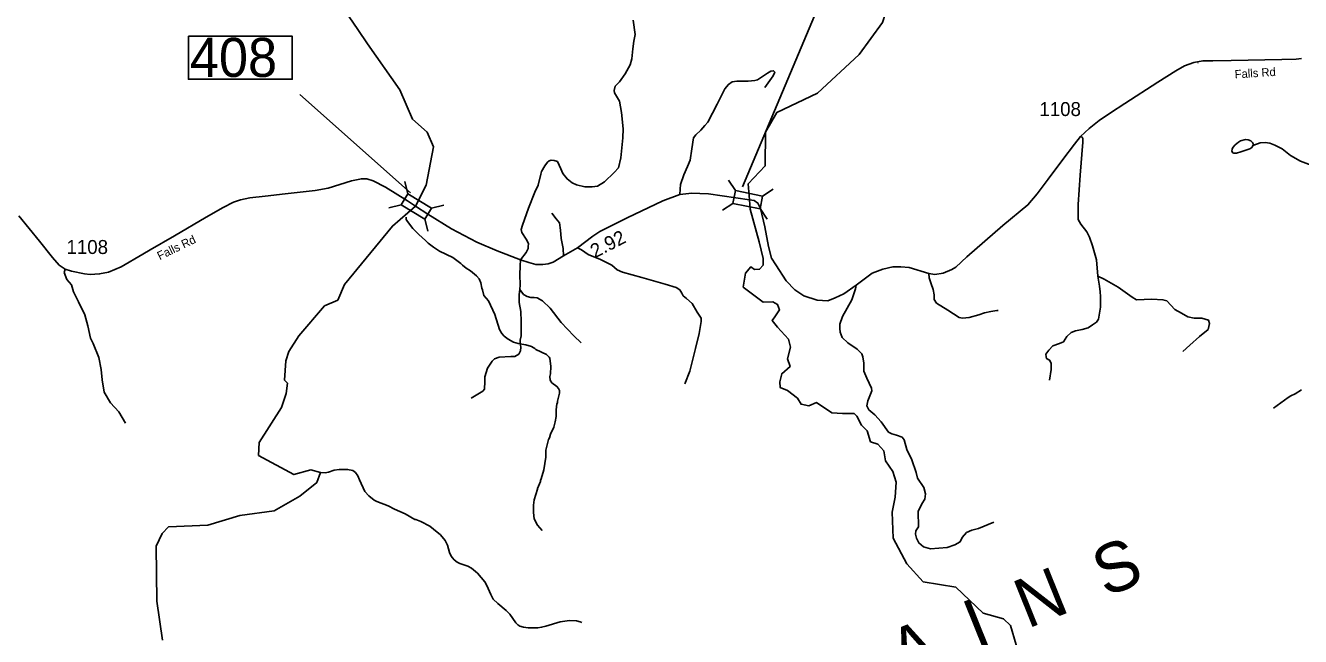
# Model space of a CAD drawing. Extents: x 1248224 to 1454986, y 825081 to 985870.
# Drawn here: x 1338152 to 1349562, y 848615 to 854081 of the extents above; entities that cross this region are included whole.
import ezdxf

# ---------------------------------------------------------------- set-up
doc = ezdxf.new("R2010")
doc.units = 0
for name, color, linetype in [('Exist Geographical Mountain Summit Label', 7, 'Continuous'), ('Exist Hydrographic Creek Single Shore', 7, 'Continuous'), ('Exist Hydrographic Misc Water Feature', 7, 'Continuous'), ('Exist Road Non-System Type 51', 7, 'Continuous'), ('Exist Road Secondary Mileage Hundredths English Label', 7, 'Continuous'), ('Exist Road Secondary Structure Standard Bridge CELL', 7, 'Continuous'), ('Exist Road Secondary Structure Standard Bridge Number Label', 7, 'Continuous'), ('Exist Road Secondary Type 51 Attributed', 7, 'Continuous'), ('Exist Road Secondary Type 51 Label', 7, 'Continuous'), ('Exist Road Secondary Type 51 Number Label', 7, 'Continuous')]:
    doc.layers.add(name, color=color, linetype=linetype)

msp = doc.modelspace()

# ---------------------------------------------------------------- linework, layer by layer
at = {"layer": 'Exist Hydrographic Creek Single Shore'}
for points in [[(1344631, 852523), (1344619, 852664), (1344772, 852825), (1344774, 853127), (1344877, 853304), (1345239, 853477), (1345613, 853821), (1345820, 854109), (1345847, 854190), (1345844, 854850)], [(1341642, 852465), (1341739, 852654), (1341803, 852995), (1341747, 853127), (1341615, 853242), (1341503, 853505), (1341212, 853916), (1341125, 854046), (1341049, 854158)], [(1347069, 848368), (1346968, 848712), (1346903, 848772), (1346721, 848825), (1346476, 849057), (1346185, 849105), (1346038, 849266), (1345918, 849495), (1345907, 849728), (1345935, 849862), (1345942, 849996), (1345915, 850091), (1345849, 850186), (1345832, 850275), (1345778, 850337), (1345714, 850358), (1345685, 850455), (1345634, 850505), (1345592, 850585), (1345568, 850609), (1345464, 850609), (1345367, 850616), (1345230, 850708), (1345162, 850678), (1345093, 850693), (1345062, 850746), (1344972, 850817), (1344905, 850844), (1344901, 850892), (1344919, 850965), (1344996, 851031), (1344970, 851099), (1344998, 851202), (1344980, 851275), (1344883, 851383), (1344835, 851441), (1344859, 851476), (1344898, 851536), (1344883, 851586), (1344839, 851608), (1344752, 851605), (1344573, 851741), (1344595, 851865), (1344642, 851922), (1344677, 851898), (1344721, 851900), (1344753, 851936), (1344752, 851998), (1344717, 852145), (1344637, 852438), (1344631, 852523)], [(1340510, 851166), (1340597, 851305), (1340828, 851573), (1340946, 851623), (1341007, 851763), (1341436, 852287), (1341642, 852465)], [(1339377, 848583), (1339327, 848931), (1339321, 849424), (1339374, 849537), (1339433, 849595), (1339784, 849611), (1340069, 849697), (1340379, 849740), (1340607, 849871), (1340759, 849994), (1340793, 850081), (1340706, 850107), (1340555, 850063), (1340236, 850235), (1340243, 850351), (1340443, 850664), (1340485, 850789), (1340496, 850880), (1340471, 850907), (1340483, 851081), (1340510, 851166)]]:
    msp.add_lwpolyline(points, dxfattribs=at)
at = {"layer": 'Exist Hydrographic Misc Water Feature'}
for points in [[(1349143, 853012), (1349137, 853011), (1349125, 852991), (1349107, 852978), (1349028, 852950), (1348988, 852939), (1348964, 852939), (1348956, 852943), (1348946, 852956), (1348949, 852976), (1348957, 852991), (1348977, 853015), (1349008, 853038), (1349026, 853048), (1349070, 853061), (1349094, 853058), (1349118, 853050), (1349132, 853035), (1349143, 853012)], [(1349143, 853012), (1349202, 853032), (1349244, 853033), (1349288, 853027), (1349333, 853010), (1349397, 852977), (1349471, 852919), (1349562, 852867), (1349761, 852794), (1349892, 852757), (1349975, 852741), (1350016, 852742), (1350096, 852752), (1350257, 852788), (1350329, 852823), (1350346, 852836), (1350376, 852866), (1350427, 852932)], [(1342776, 849563), (1342735, 849612), (1342704, 849669), (1342697, 849725), (1342699, 849791), (1342704, 849837), (1342734, 849932), (1342734, 849940), (1342760, 850003), (1342760, 850011), (1342768, 850027), (1342790, 850107), (1342809, 850218), (1342810, 850282), (1342819, 850330), (1342832, 850378), (1342841, 850393), (1342849, 850425), (1342879, 850488), (1342892, 850536), (1342901, 850584), (1342902, 850642), (1342907, 850696), (1342912, 850704), (1342912, 850720), (1342932, 850791), (1342930, 850815), (1342921, 850833), (1342907, 850852), (1342862, 850885), (1342848, 850909), (1342845, 850941), (1342849, 850965), (1342853, 851029), (1342843, 851105), (1342837, 851115), (1342813, 851138), (1342718, 851184), (1342711, 851192), (1342679, 851209), (1342631, 851224), (1342560, 851236), (1342520, 851249), (1342472, 851274), (1342437, 851303), (1342414, 851327), (1342394, 851360), (1342353, 851497), (1342296, 851618), (1342253, 851667), (1342242, 851715), (1342235, 851732), (1342226, 851780), (1342213, 851816), (1342189, 851841), (1342134, 851886), (1342095, 851911), (1342063, 851936), (1342048, 851952), (1341977, 852006), (1341858, 852063), (1341803, 852098), (1341756, 852135), (1341732, 852159), (1341673, 852211), (1341619, 852266), (1341562, 852340), (1341558, 852348), (1341559, 852366)], [(1349320, 850659), (1349450, 850752), (1349475, 850767), (1349515, 850786), (1349572, 850821)], [(1343131, 848739), (1343115, 848747), (1343083, 848756), (1343020, 848759), (1342937, 848747), (1342810, 848706), (1342770, 848697), (1342738, 848694), (1342650, 848694), (1342610, 848697), (1342576, 848708), (1342557, 848720), (1342541, 848737), (1342485, 848816), (1342453, 848849), (1342379, 848909), (1342338, 848950), (1342317, 848990), (1342282, 849071), (1342263, 849103), (1342197, 849181), (1342142, 849226), (1342110, 849245), (1342039, 849269), (1342015, 849281), (1341988, 849302), (1341972, 849318), (1341960, 849334), (1341945, 849367), (1341930, 849431), (1341909, 849474), (1341865, 849525), (1341802, 849574), (1341770, 849603), (1341691, 849645), (1341644, 849662), (1341636, 849662), (1341549, 849712), (1341454, 849754), (1341398, 849784), (1341295, 849822), (1341272, 849835), (1341226, 849872), (1341189, 849913), (1341140, 850018), (1341126, 850052), (1341105, 850081), (1341081, 850099), (1341034, 850110), (1340960, 850110), (1340913, 850103), (1340865, 850086), (1340833, 850079), (1340793, 850081)]]:
    msp.add_lwpolyline(points, dxfattribs=at)
at = {"layer": 'Exist Road Non-System Type 51'}
for p, q in [((1348642, 853748), (1348646, 853748)), ((1349478, 853751), (1349479, 853751))]:
    msp.add_line(p, q, dxfattribs=at)
for points in [[(1342582, 851986), (1342632, 852051), (1342650, 852087), (1342650, 852101), (1342652, 852130), (1342632, 852169), (1342595, 852230), (1342589, 852255), (1342600, 852296), (1342652, 852448), (1342709, 852591), (1342740, 852654), (1342763, 852751), (1342770, 852775), (1342799, 852827), (1342824, 852859), (1342838, 852870), (1342856, 852877), (1342883, 852872), (1342912, 852863), (1342942, 852800), (1342960, 852757), (1342998, 852709), (1343044, 852675), (1343082, 852655), (1343157, 852639), (1343223, 852637), (1343270, 852643), (1343334, 852682), (1343420, 852766), (1343460, 852809), (1343479, 852897), (1343499, 853076), (1343501, 853158), (1343485, 853303), (1343469, 853405), (1343424, 853480), (1343420, 853500), (1343429, 853539), (1343467, 853577), (1343519, 853650), (1343562, 853730), (1343578, 853784), (1343587, 853871), (1343596, 853941), (1343607, 854000), (1343589, 854129)], [(1344009, 852568), (1344010, 852617), (1344015, 852658), (1344042, 852746), (1344076, 852821), (1344099, 852875), (1344115, 852979), (1344130, 853075), (1344151, 853102), (1344196, 853145), (1344230, 853188), (1344257, 853217), (1344341, 853376), (1344411, 853516), (1344442, 853554), (1344476, 853577), (1344519, 853584), (1344574, 853584), (1344619, 853584), (1344678, 853588), (1344703, 853595), (1344791, 853656), (1344821, 853674), (1344846, 853676), (1344857, 853663), (1344843, 853631), (1344769, 853525)], [(1347593, 853088), (1347607, 853082), (1347615, 853071), (1347613, 853038), (1347590, 852742), (1347571, 852481), (1347571, 852392), (1347573, 852346), (1347596, 852305), (1347651, 852236), (1347674, 852188), (1347699, 852110), (1347737, 851984), (1347747, 851840), (1347762, 851748), (1347769, 851699), (1347772, 851656), (1347771, 851560), (1347754, 851455), (1347735, 851427), (1347699, 851402), (1347661, 851377), (1347607, 851360), (1347548, 851349), (1347510, 851334), (1347470, 851299), (1347440, 851252), (1347406, 851237), (1347345, 851214), (1347309, 851178), (1347284, 851142), (1347285, 851116), (1347289, 851101), (1347316, 851088), (1347331, 851061), (1347329, 851004), (1347316, 850909)], [(1342967, 852020), (1342965, 852085), (1342945, 852176), (1342940, 852251), (1342931, 852317), (1342902, 852351), (1342863, 852403)], [(1344051, 850874), (1344098, 850990), (1344148, 851192), (1344180, 851325), (1344198, 851432), (1344198, 851464), (1344162, 851518), (1344117, 851593), (1344067, 851640), (1344037, 851663), (1344026, 851686), (1344008, 851715), (1343974, 851736), (1343877, 851767), (1343668, 851828), (1343494, 851874), (1343448, 851896), (1343399, 851937), (1343299, 851989), (1343188, 852032), (1343127, 852073), (1343091, 852093)], [(1342582, 851986), (1342580, 851931), (1342575, 851850), (1342578, 851761), (1342575, 851718)], [(1338506, 851901), (1338499, 851870), (1338523, 851810), (1338563, 851760), (1338583, 851699), (1338626, 851609), (1338683, 851492), (1338710, 851395), (1338733, 851285), (1338757, 851235)], [(1346237, 851861), (1346238, 851823), (1346256, 851771), (1346276, 851720), (1346282, 851672), (1346282, 851630), (1346304, 851598), (1346405, 851534), (1346507, 851468), (1346538, 851464), (1346596, 851468), (1346684, 851494), (1346734, 851512), (1346791, 851524), (1346843, 851530), (1346855, 851531)], [(1347747, 851840), (1347806, 851811), (1347929, 851740), (1348056, 851652), (1348095, 851627), (1348230, 851634), (1348330, 851627), (1348365, 851617), (1348436, 851539), (1348497, 851509), (1348553, 851475), (1348610, 851463), (1348678, 851463), (1348737, 851446), (1348747, 851416), (1348735, 851362), (1348659, 851298), (1348570, 851222), (1348509, 851166)], [(1342575, 851718), (1342569, 851676), (1342569, 851604), (1342585, 851522), (1342587, 851432), (1342587, 851305), (1342578, 851266), (1342580, 851239), (1342585, 851203), (1342582, 851171), (1342566, 851142), (1342530, 851119), (1342494, 851119), (1342392, 851114), (1342349, 851099), (1342329, 851078), (1342288, 851015), (1342263, 850938), (1342263, 850895), (1342259, 850827), (1342245, 850811), (1342139, 850746)], [(1342575, 851718), (1342609, 851676), (1342641, 851658), (1342673, 851647), (1342705, 851649), (1342732, 851645), (1342779, 851618), (1342847, 851552), (1342945, 851425), (1343058, 851305), (1343126, 851241)], [(1345585, 851759), (1345580, 851726), (1345546, 851627), (1345463, 851477), (1345440, 851409), (1345438, 851371), (1345442, 851337), (1345460, 851289), (1345510, 851241), (1345594, 851185), (1345635, 851144), (1345644, 851117), (1345653, 851060), (1345653, 850990), (1345680, 850926), (1345723, 850838), (1345725, 850812), (1345689, 850723), (1345680, 850680), (1345698, 850644), (1345754, 850599), (1345809, 850535), (1345875, 850442), (1345904, 850429), (1345945, 850415), (1345997, 850399), (1346015, 850374), (1346039, 850287), (1346085, 850194), (1346121, 850083), (1346134, 850031), (1346191, 849947), (1346205, 849890), (1346200, 849843), (1346173, 849802), (1346139, 849732), (1346143, 849597), (1346119, 849559), (1346116, 849531), (1346125, 849495), (1346146, 849452), (1346189, 849416), (1346250, 849398), (1346325, 849405), (1346399, 849411), (1346467, 849434), (1346515, 849463), (1346535, 849502), (1346574, 849545), (1346621, 849565), (1346680, 849581), (1346818, 849638)], [(1338757, 851235), (1338810, 851112), (1338830, 851005), (1338837, 850912), (1338857, 850801), (1338914, 850704), (1338987, 850624), (1339047, 850524)]]:
    msp.add_lwpolyline(points, dxfattribs=at)
at = {"layer": 'Exist Road Secondary Structure Standard Bridge CELL'}
for p, q in [((1341546, 852686), (1341573, 852576)), ((1344442, 852698), (1344505, 852604)), ((1344748, 852555), (1344842, 852617)), ((1341404, 852449), (1341513, 852477)), ((1341785, 852448), (1341895, 852475)), ((1344388, 852428), (1344482, 852490)), ((1344726, 852444), (1344788, 852350)), ((1341727, 852351), (1341754, 852241))]:
    msp.add_line(p, q, dxfattribs=at)
for points in [[(1341573, 852576), (1341786, 852448), (1341726, 852349), (1341513, 852477)], [(1344505, 852604), (1344748, 852555), (1344725, 852442), (1344482, 852490)]]:
    msp.add_lwpolyline(points, close=True, dxfattribs=at)
at = {"layer": 'Exist Road Secondary Structure Standard Bridge Number Label'}
for p, q in [((1344568, 852638), (1346009, 856054)), ((1341597, 852583), (1340607, 853463))]:
    msp.add_line(p, q, dxfattribs=at)
msp.add_lwpolyline([(1339610, 853985), (1340539, 853985), (1340539, 853601), (1339610, 853601)], close=True, dxfattribs=at)
at = {"layer": 'Exist Road Secondary Type 51 Attributed'}
for points in [[(1349572, 853787), (1349522, 853781), (1349395, 853777), (1348942, 853768), (1348776, 853766), (1348689, 853766), (1348606, 853749), (1348523, 853719), (1348446, 853677), (1348286, 853575), (1347989, 853382), (1347860, 853301), (1347760, 853231), (1347670, 853161), (1347593, 853088), (1347540, 853020), (1347435, 852881), (1347304, 852705), (1347204, 852575), (1347122, 852476), (1346897, 852293), (1346576, 852012), (1346476, 851919), (1346442, 851897), (1346363, 851865), (1346289, 851853), (1346237, 851861), (1346061, 851915), (1345984, 851921), (1345914, 851921), (1345825, 851902), (1345728, 851865), (1345585, 851759), (1345475, 851682), (1345398, 851646), (1345332, 851617), (1345236, 851625), (1345117, 851663), (1345036, 851716), (1344960, 851797), (1344867, 851941), (1344829, 851999), (1344801, 852103), (1344767, 852281), (1344729, 852444), (1344706, 852493), (1344672, 852516), (1344631, 852523)], [(1341642, 852465), (1341570, 852513), (1341373, 852634), (1341263, 852691), (1341207, 852710), (1341158, 852710), (1341069, 852691), (1340861, 852627), (1340743, 852605), (1340477, 852574), (1340298, 852554), (1340161, 852538), (1340075, 852522), (1340015, 852502), (1339921, 852453), (1339768, 852367), (1339486, 852200), (1339267, 852074), (1339203, 852035), (1339009, 851921), (1338895, 851875), (1338815, 851859), (1338732, 851855), (1338680, 851860), (1338564, 851882), (1338506, 851901), (1338455, 851938), (1338394, 852006), (1338277, 852153), (1338094, 852378)], [(1344631, 852523), (1344264, 852575), (1344186, 852579), (1344116, 852580), (1344009, 852568), (1343856, 852512), (1343536, 852361), (1343293, 852237), (1343230, 852195), (1343091, 852093), (1342967, 852020), (1342874, 851965), (1342829, 851948), (1342783, 851943), (1342718, 851943), (1342655, 851960), (1342582, 851986), (1342373, 852065), (1342190, 852142), (1341964, 852262), (1341752, 852393), (1341642, 852465)]]:
    msp.add_lwpolyline(points, dxfattribs=at)

# ---------------------------------------------------------------- texts
at = {"layer": 'Exist Geographical Mountain Summit Label'}
msp.add_text('M  O  U  N  T  A  I  N  S', height=440, rotation=21.9503, dxfattribs=at).set_placement((1342480, 846813))
at = {"layer": 'Exist Road Secondary Mileage Hundredths English Label'}
msp.add_text('2.92', height=125, rotation=27.0686, dxfattribs=at).set_placement((1343247, 851997))
at = {"layer": 'Exist Road Secondary Structure Standard Bridge Number Label'}
msp.add_text('408', height=350, dxfattribs=at).set_placement((1339623, 853621))
at = {"layer": 'Exist Road Secondary Type 51 Label'}
for rotation, p in [(3.6527, (1348975, 853607)), (25.7616, (1339353, 851981))]:
    msp.add_text('Falls Rd', height=75, rotation=rotation, dxfattribs=at).set_placement(p)
at = {"layer": 'Exist Road Secondary Type 51 Number Label'}
for p in [(1347225, 853271), (1338519, 852037)]:
    msp.add_text('1108', height=125, dxfattribs=at).set_placement(p)

doc.saveas('drawing.dxf')
